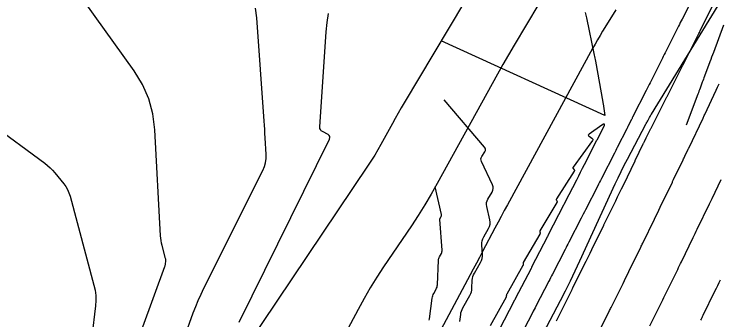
# Model space of a CAD drawing. Extents: x 1005228 to 1008882, y 1883389 to 1885754.
# Drawn here: x 1008294.8 to 1008393.3, y 1884945.6 to 1884988.4 of the extents above; entities that cross this region are included whole.
import ezdxf

# ---------------------------------------------------------------- set-up
doc = ezdxf.new("R2010")
doc.units = 0
for name, color, linetype in [('ATDIMS', 7, 'Continuous'), ('C-ANNO-NOTE', 7, 'Continuous'), ('TSOBSTACLE', 7, 'Continuous')]:
    doc.layers.add(name, color=color, linetype=linetype)

msp = doc.modelspace()

# ---------------------------------------------------------------- linework, layer by layer
at = {"layer": 'ATDIMS'}
msp.add_lwpolyline([(1008376.014, 1884942.897), (1008377.947, 1884946.778), (1008378.02, 1884946.925), (1008378.093, 1884947.072), (1008378.166, 1884947.218), (1008378.238, 1884947.365), (1008379.901, 1884950.729), (1008380.105, 1884951.143), (1008380.309, 1884951.556), (1008380.513, 1884951.97), (1008380.716, 1884952.385), (1008382.376, 1884955.768), (1008382.445, 1884955.908), (1008382.513, 1884956.048), (1008382.581, 1884956.188), (1008382.65, 1884956.328), (1008384.292, 1884959.702), (1008384.498, 1884960.125), (1008384.703, 1884960.547), (1008384.908, 1884960.97), (1008385.112, 1884961.393), (1008386.79, 1884964.865), (1008386.835, 1884964.959), (1008386.88, 1884965.053), (1008386.925, 1884965.147), (1008386.971, 1884965.241), (1008388.302, 1884968.014), (1008388.362, 1884968.14), (1008388.422, 1884968.265), (1008388.482, 1884968.391), (1008388.542, 1884968.516), (1008389.009, 1884969.492), (1008389.044, 1884969.566), (1008389.079, 1884969.64), (1008391.079, 1884973.842), (1008391.137, 1884973.964), (1008391.194, 1884974.086), (1008391.252, 1884974.208), (1008391.31, 1884974.33), (1008392.913, 1884977.725), (1008393.122, 1884978.169), (1008393.331, 1884978.613)], dxfattribs=at)
at = {"layer": 'C-ANNO-NOTE'}
for points in [[(1008368.295, 1884942.814), (1008371.15, 1884948.319), (1008371.856, 1884949.699), (1008372.544, 1884951.087), (1008373.216, 1884952.484), (1008373.871, 1884953.889), (1008378.797, 1884964.628), (1008379.206, 1884965.504), (1008379.627, 1884966.373), (1008380.061, 1884967.237), (1008380.506, 1884968.094), (1008383.09, 1884972.981), (1008383.153, 1884973.101), (1008383.217, 1884973.22), (1008383.281, 1884973.339), (1008383.345, 1884973.458), (1008383.604, 1884973.934), (1008383.669, 1884974.052), (1008383.736, 1884974.17), (1008383.805, 1884974.286), (1008383.875, 1884974.402), (1008401.635, 1885003.404)], [(1008359.73, 1884993.497), (1008349.334, 1884975.982), (1008348.908, 1884975.258), (1008348.489, 1884974.531), (1008348.075, 1884973.801), (1008347.668, 1884973.067), (1008346.05, 1884970.125), (1008345.638, 1884969.395), (1008345.209, 1884968.674), (1008344.765, 1884967.963), (1008344.304, 1884967.262), (1008327.215, 1884941.865)], [(1008312.804, 1884944.643), (1008315.874, 1884953.09), (1008315.904, 1884953.181), (1008315.929, 1884953.274), (1008315.948, 1884953.368), (1008315.962, 1884953.463), (1008316.006, 1884953.846), (1008316.013, 1884953.942), (1008316.011, 1884954.037), (1008315.999, 1884954.131), (1008315.978, 1884954.224), (1008315.491, 1884956.032), (1008315.411, 1884956.366), (1008315.348, 1884956.703), (1008315.303, 1884957.042), (1008315.275, 1884957.385), (1008314.48, 1884972.196), (1008314.206, 1884974.422), (1008313.631, 1884976.541), (1008312.754, 1884978.555), (1008311.576, 1884980.463), (1008304.591, 1884990.206)], [(1008318.561, 1884943.051), (1008319.848, 1884946.592), (1008320.182, 1884947.472), (1008320.541, 1884948.342), (1008320.924, 1884949.201), (1008321.333, 1884950.049), (1008329.557, 1884966.526), (1008329.782, 1884967.058), (1008329.934, 1884967.606), (1008330.012, 1884968.169), (1008330.017, 1884968.747), (1008329.888, 1884971.09), (1008329.855, 1884971.675), (1008329.82, 1884972.261), (1008329.781, 1884972.846), (1008329.741, 1884973.431), (1008328.713, 1884987.882), (1008328.524, 1884989.235)], [(1008368.117, 1884989.829), (1008364.689, 1884984.054), (1008363.899, 1884982.709), (1008363.119, 1884981.358), (1008362.351, 1884980), (1008361.593, 1884978.636), (1008353.93, 1884964.7), (1008353.077, 1884963.19), (1008352.191, 1884961.7), (1008351.272, 1884960.229), (1008350.32, 1884958.78), (1008346.445, 1884953.021), (1008345.495, 1884951.57), (1008344.582, 1884950.096), (1008343.708, 1884948.6), (1008342.871, 1884947.081), (1008335.834, 1884933.921)], [(1008326.257, 1884945.279), (1008338.886, 1884970.915), (1008338.948, 1884971.104), (1008338.936, 1884971.27), (1008338.849, 1884971.412), (1008338.688, 1884971.53), (1008337.896, 1884971.955), (1008337.724, 1884972.076), (1008337.606, 1884972.227), (1008337.541, 1884972.407), (1008337.529, 1884972.616), (1008338.406, 1884985.893), (1008338.533, 1884987.2), (1008338.738, 1884988.493)], [(1008378.873, 1884988.986), (1008378.509, 1884988.388), (1008377.047, 1884986), (1008376.685, 1884985.4), (1008376.331, 1884984.797), (1008375.985, 1884984.188), (1008375.647, 1884983.576), (1008363.752, 1884961.715), (1008363.311, 1884960.901), (1008362.872, 1884960.086), (1008362.436, 1884959.269), (1008362.002, 1884958.451), (1008360.271, 1884955.178), (1008359.838, 1884954.359), (1008359.405, 1884953.541), (1008358.97, 1884952.724), (1008358.535, 1884951.907), (1008348.905, 1884933.835)], [(1008291.47, 1884973.122), (1008299.087, 1884967.527), (1008299.473, 1884967.224), (1008299.837, 1884966.898), (1008300.179, 1884966.55), (1008300.5, 1884966.178), (1008301.739, 1884964.647), (1008302.026, 1884964.253), (1008302.268, 1884963.835), (1008302.464, 1884963.394), (1008302.615, 1884962.93), (1008305.968, 1884950.483), (1008306.127, 1884949.763), (1008306.215, 1884949.039), (1008306.235, 1884948.309), (1008306.184, 1884947.573), (1008305.687, 1884943.273)]]:
    msp.add_lwpolyline(points, dxfattribs=at)
at = {"layer": 'TSOBSTACLE'}
for points in [[(1008412.441, 1885036.187), (1008388.144, 1884987.683), (1008388.021, 1884987.437), (1008387.898, 1884987.192), (1008387.775, 1884986.947), (1008387.652, 1884986.702), (1008385.914, 1884983.236), (1008385.785, 1884982.979), (1008385.656, 1884982.721), (1008385.526, 1884982.464), (1008385.397, 1884982.207), (1008383.678, 1884978.791), (1008383.543, 1884978.522), (1008383.407, 1884978.253), (1008383.272, 1884977.985), (1008383.136, 1884977.716), (1008381.233, 1884973.948), (1008381.193, 1884973.869), (1008381.153, 1884973.789), (1008381.113, 1884973.71), (1008381.072, 1884973.63), (1008380.584, 1884972.666), (1008380.543, 1884972.585), (1008380.502, 1884972.504), (1008380.461, 1884972.423), (1008380.42, 1884972.342), (1008379.094, 1884969.728), (1008378.993, 1884969.528), (1008378.891, 1884969.328), (1008378.79, 1884969.129), (1008378.688, 1884968.929), (1008376.887, 1884965.389), (1008376.755, 1884965.13), (1008376.623, 1884964.871), (1008376.491, 1884964.612), (1008376.359, 1884964.353), (1008374.653, 1884961.013), (1008374.5, 1884960.715), (1008374.348, 1884960.418), (1008374.196, 1884960.12), (1008374.043, 1884959.823), (1008372.323, 1884956.466), (1008372.195, 1884956.217), (1008372.067, 1884955.968), (1008371.939, 1884955.718), (1008371.811, 1884955.469), (1008370.027, 1884952.004), (1008369.903, 1884951.762), (1008369.779, 1884951.521), (1008369.655, 1884951.28), (1008369.53, 1884951.039), (1008367.726, 1884947.546), (1008367.605, 1884947.312), (1008367.484, 1884947.078), (1008367.363, 1884946.844), (1008367.242, 1884946.61), (1008365.419, 1884943.093)], [(1008370.595, 1884945.468), (1008372.785, 1884949.866), (1008372.812, 1884949.921), (1008372.894, 1884950.087), (1008374.484, 1884953.303), (1008374.752, 1884953.845), (1008375.019, 1884954.388), (1008375.286, 1884954.93), (1008375.552, 1884955.473), (1008377.212, 1884958.857), (1008377.234, 1884958.901), (1008378.877, 1884962.276), (1008379.145, 1884962.827), (1008379.413, 1884963.378), (1008379.68, 1884963.93), (1008379.947, 1884964.482), (1008381.588, 1884967.88), (1008381.599, 1884967.903), (1008382.715, 1884970.227), (1008382.756, 1884970.313), (1008382.798, 1884970.398), (1008382.841, 1884970.484), (1008382.884, 1884970.569), (1008383.149, 1884971.093), (1008383.795, 1884972.369), (1008383.822, 1884972.421), (1008386.037, 1884976.806), (1008386.069, 1884976.87), (1008388.273, 1884981.25), (1008388.301, 1884981.306), (1008388.329, 1884981.362), (1008390.502, 1884985.695), (1008390.563, 1884985.817), (1008390.747, 1884986.184), (1008414.812, 1885034.224)], [(1008374.624, 1884988.621), (1008374.709, 1884988.239), (1008374.79, 1884987.857), (1008375.884, 1884982.647), (1008375.926, 1884982.44), (1008375.967, 1884982.233), (1008376.007, 1884982.026), (1008376.045, 1884981.818), (1008377.07, 1884976.079), (1008377.081, 1884976.021), (1008377.091, 1884975.963), (1008377.1, 1884975.904), (1008377.11, 1884975.846), (1008377.372, 1884974.189), (1008377.372, 1884974.184), (1008377.37, 1884974.182), (1008377.368, 1884974.182), (1008377.364, 1884974.183), (1008354.476, 1884984.645)], [(1008393.928, 1884986.859), (1008392.523, 1884983.002), (1008392.403, 1884982.672), (1008392.282, 1884982.344), (1008392.16, 1884982.015), (1008392.038, 1884981.687), (1008391.292, 1884979.693), (1008391.214, 1884979.484), (1008391.136, 1884979.274), (1008391.057, 1884979.065), (1008390.979, 1884978.855), (1008390.666, 1884978.017), (1008390.588, 1884977.808), (1008390.509, 1884977.598), (1008390.43, 1884977.389), (1008390.352, 1884977.18), (1008388.718, 1884972.84)], [(1008357.078, 1884945.385), (1008357.211, 1884946.375), (1008357.255, 1884946.618), (1008357.322, 1884946.855), (1008357.411, 1884947.083), (1008357.522, 1884947.305), (1008358.498, 1884949.045), (1008358.616, 1884949.286), (1008358.704, 1884949.536), (1008358.762, 1884949.795), (1008358.789, 1884950.062), (1008358.838, 1884951.149), (1008358.866, 1884951.416), (1008358.924, 1884951.674), (1008359.013, 1884951.924), (1008359.132, 1884952.165), (1008359.981, 1884953.655), (1008360.114, 1884953.932), (1008360.202, 1884954.219), (1008360.247, 1884954.516), (1008360.246, 1884954.823), (1008360.158, 1884956.07), (1008360.158, 1884956.377), (1008360.203, 1884956.673), (1008360.293, 1884956.959), (1008360.428, 1884957.235), (1008361.106, 1884958.4), (1008361.241, 1884958.689), (1008361.317, 1884958.987), (1008361.333, 1884959.295), (1008361.29, 1884959.611), (1008360.86, 1884961.479), (1008360.823, 1884961.752), (1008360.838, 1884962.017), (1008360.906, 1884962.273), (1008361.026, 1884962.52), (1008361.612, 1884963.495), (1008361.725, 1884963.74), (1008361.771, 1884963.988), (1008361.75, 1884964.24), (1008361.662, 1884964.496), (1008360.115, 1884967.763), (1008360.053, 1884967.944), (1008360.04, 1884968.121), (1008360.075, 1884968.295), (1008360.159, 1884968.467), (1008360.593, 1884969.145), (1008360.671, 1884969.313), (1008360.69, 1884969.476), (1008360.649, 1884969.635), (1008360.548, 1884969.791), (1008354.923, 1884976.384)], [(1008362.593, 1884944.16), (1008364.791, 1884948.399), (1008364.815, 1884948.446), (1008364.839, 1884948.494), (1008364.864, 1884948.541), (1008364.888, 1884948.588), (1008367.092, 1884952.856), (1008367.134, 1884952.937), (1008367.176, 1884953.017), (1008369.388, 1884957.318), (1008369.422, 1884957.383), (1008369.456, 1884957.449), (1008371.679, 1884961.786), (1008371.716, 1884961.857), (1008371.825, 1884962.071), (1008373.434, 1884965.221), (1008373.706, 1884965.754), (1008373.978, 1884966.287), (1008374.249, 1884966.82), (1008374.521, 1884967.353), (1008376.242, 1884970.736), (1008376.267, 1884970.784), (1008377.196, 1884972.617), (1008377.297, 1884972.86), (1008377.289, 1884972.978), (1008377.171, 1884972.97), (1008376.944, 1884972.836), (1008375.148, 1884971.581), (1008375.073, 1884971.51), (1008375.048, 1884971.44), (1008375.074, 1884971.371), (1008375.151, 1884971.302), (1008375.559, 1884971.026), (1008375.639, 1884970.953), (1008375.676, 1884970.873), (1008375.669, 1884970.785), (1008375.618, 1884970.689), (1008372.913, 1884966.993), (1008372.886, 1884966.945), (1008372.879, 1884966.897), (1008372.89, 1884966.85), (1008372.92, 1884966.803), (1008373.077, 1884966.619), (1008373.107, 1884966.572), (1008373.12, 1884966.524), (1008373.114, 1884966.475), (1008373.09, 1884966.425), (1008370.602, 1884962.526), (1008370.582, 1884962.487), (1008370.574, 1884962.448), (1008370.577, 1884962.407), (1008370.592, 1884962.366), (1008370.67, 1884962.201), (1008370.684, 1884962.16), (1008370.688, 1884962.119), (1008370.68, 1884962.079), (1008370.662, 1884962.039), (1008368.283, 1884958.085), (1008368.266, 1884958.05), (1008368.256, 1884958.013), (1008368.254, 1884957.975), (1008368.259, 1884957.935), (1008368.296, 1884957.776), (1008368.302, 1884957.736), (1008368.3, 1884957.698), (1008368.29, 1884957.661), (1008368.273, 1884957.625), (1008365.962, 1884953.653), (1008365.945, 1884953.618), (1008365.934, 1884953.582), (1008365.928, 1884953.545), (1008365.928, 1884953.507), (1008365.939, 1884953.35), (1008365.939, 1884953.312), (1008365.934, 1884953.275), (1008365.923, 1884953.239), (1008365.906, 1884953.204), (1008363.64, 1884949.224), (1008363.623, 1884949.19), (1008363.61, 1884949.154), (1008363.601, 1884949.117), (1008363.597, 1884949.078), (1008363.59, 1884948.922), (1008363.586, 1884948.884), (1008363.578, 1884948.847), (1008363.566, 1884948.811), (1008363.549, 1884948.776), (1008361.317, 1884944.798)], [(1008383.656, 1884944.791), (1008385.318, 1884948.155), (1008385.459, 1884948.44), (1008385.599, 1884948.725), (1008385.74, 1884949.01), (1008385.88, 1884949.296), (1008387.54, 1884952.68), (1008387.671, 1884952.948), (1008387.803, 1884953.217), (1008387.934, 1884953.486), (1008388.065, 1884953.754), (1008389.708, 1884957.129), (1008389.85, 1884957.422), (1008389.993, 1884957.716), (1008390.135, 1884958.01), (1008390.277, 1884958.304), (1008391.991, 1884961.85), (1008392.081, 1884962.036), (1008392.17, 1884962.222), (1008392.26, 1884962.408), (1008392.349, 1884962.594), (1008393.628, 1884965.258)], [(1008352.804, 1884945.563), (1008352.839, 1884945.753), (1008353.232, 1884948.674), (1008353.263, 1884948.84), (1008353.308, 1884949), (1008353.368, 1884949.156), (1008353.444, 1884949.306), (1008353.776, 1884949.898), (1008353.849, 1884950.048), (1008353.904, 1884950.204), (1008353.94, 1884950.366), (1008353.957, 1884950.533), (1008354.114, 1884953.97), (1008354.127, 1884954.096), (1008354.154, 1884954.219), (1008354.197, 1884954.338), (1008354.253, 1884954.452), (1008354.509, 1884954.901), (1008354.564, 1884955.015), (1008354.6, 1884955.134), (1008354.618, 1884955.257), (1008354.618, 1884955.383), (1008354.313, 1884959.676), (1008354.313, 1884959.739), (1008354.322, 1884959.799), (1008354.34, 1884959.857), (1008354.368, 1884959.913), (1008354.495, 1884960.133), (1008354.522, 1884960.189), (1008354.536, 1884960.246), (1008354.539, 1884960.306), (1008354.531, 1884960.367), (1008353.649, 1884964.207)], [(1008393.48, 1884951.181), (1008393.287, 1884950.783), (1008393.093, 1884950.386), (1008392.898, 1884949.989), (1008392.704, 1884949.591), (1008391.044, 1884946.207), (1008390.967, 1884946.051), (1008390.89, 1884945.894), (1008390.812, 1884945.737), (1008390.735, 1884945.581)]]:
    msp.add_lwpolyline(points, dxfattribs=at)

doc.saveas('drawing.dxf')
